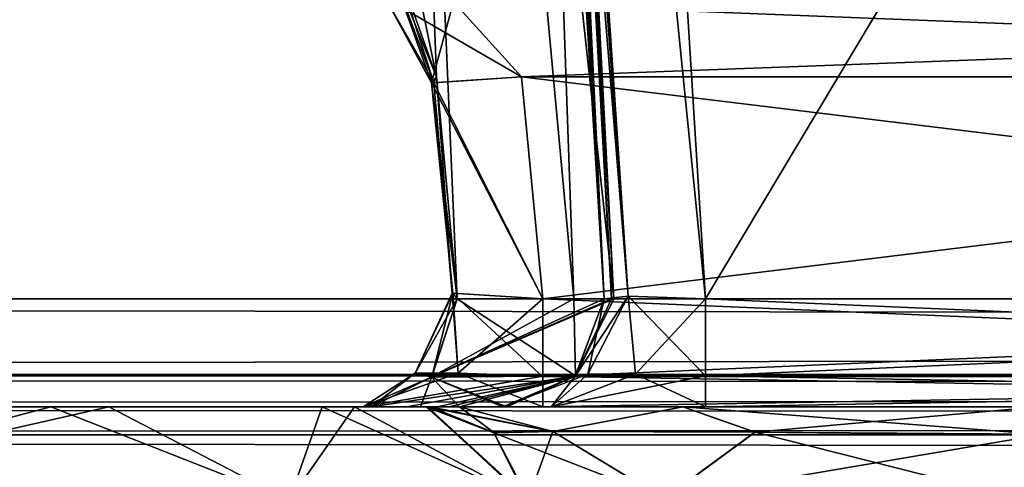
# Model space of a CAD drawing. Header units: inches. Extents: x -9.7 to 9.7, y -2.4 to 4.3.
# Tile 306 of 656: x -5.886 to -5.598, y -1.623 to -1.492. Entities that reach past the tile are written whole.
import ezdxf

# ---------------------------------------------------------------- set-up
doc = ezdxf.new("R2010")
doc.units = ezdxf.units.IN
doc.header["$LTSCALE"] = 101.851852
doc.header["$MEASUREMENT"] = 0
for name, color, linetype in [('1610', 7, 'CONTINUOUS'), ('1611', 7, 'CONTINUOUS'), ('1612', 7, 'CONTINUOUS'), ('1613', 7, 'CONTINUOUS'), ('1614', 7, 'CONTINUOUS'), ('1615', 7, 'CONTINUOUS'), ('1616', 7, 'CONTINUOUS'), ('166', 7, 'CONTINUOUS'), ('175', 7, 'CONTINUOUS'), ('1800', 7, 'CONTINUOUS'), ('1801', 7, 'CONTINUOUS'), ('200', 7, 'CONTINUOUS'), ('230', 7, 'CONTINUOUS'), ('231', 7, 'CONTINUOUS'), ('3858', 7, 'CONTINUOUS'), ('3863', 7, 'CONTINUOUS'), ('4326', 7, 'CONTINUOUS'), ('4327', 7, 'CONTINUOUS'), ('467', 7, 'CONTINUOUS'), ('5725', 7, 'CONTINUOUS'), ('5726', 7, 'CONTINUOUS'), ('6739', 7, 'CONTINUOUS'), ('6740', 7, 'CONTINUOUS'), ('7293', 7, 'CONTINUOUS'), ('7294', 7, 'CONTINUOUS'), ('7295', 7, 'CONTINUOUS'), ('7296', 7, 'CONTINUOUS'), ('7297', 7, 'CONTINUOUS'), ('7312', 7, 'CONTINUOUS'), ('7313', 7, 'CONTINUOUS'), ('7314', 7, 'CONTINUOUS'), ('7315', 7, 'CONTINUOUS'), ('8370', 7, 'CONTINUOUS'), ('8384', 7, 'CONTINUOUS'), ('9460', 7, 'CONTINUOUS'), ('9461', 7, 'CONTINUOUS'), ('9462', 7, 'CONTINUOUS'), ('9463', 7, 'CONTINUOUS'), ('9464', 7, 'CONTINUOUS'), ('9465', 7, 'CONTINUOUS')]:
    doc.layers.add(name, color=color, linetype=linetype)

msp = doc.modelspace()

# ---------------------------------------------------------------- linework, layer by layer
at = {"layer": '1610', "linetype": 'CONTINUOUS'}
for points in [[(-5.78784, -0.88343, 4.21696), (-5.74851, -0.88343, 4.352), (-5.72407, -1.57343, 4.27072), (-5.78784, -0.88343, 4.21696)], [(-5.77822, -1.46922, 4.17751), (-5.78784, -0.88343, 4.21696), (-5.76428, -1.50843, 4.19315), (-5.77822, -1.46922, 4.17751)], [(-5.76428, -1.50843, 4.19315), (-5.78784, -0.88343, 4.21696), (-5.75829, -1.57343, 4.19606), (-5.76428, -1.50843, 4.19315)], [(-5.75829, -1.57343, 4.19606), (-5.78784, -0.88343, 4.21696), (-5.72407, -1.57343, 4.27072), (-5.75829, -1.57343, 4.19606)], [(-5.71305, -1.57343, 4.3721), (-5.71235, -1.57343, 4.352), (-5.75115, -0.88343, 4.38832), (-5.71305, -1.57343, 4.3721)], [(-5.75115, -0.88343, 4.38832), (-5.71235, -1.57343, 4.352), (-5.74851, -0.88343, 4.352), (-5.75115, -0.88343, 4.38832)], [(-5.71516, -1.57343, 4.39211), (-5.71305, -1.57343, 4.3721), (-5.75115, -0.88343, 4.38832), (-5.71516, -1.57343, 4.39211)], [(-5.73652, -1.22557, 4.40826), (-5.71516, -1.57343, 4.39211), (-5.75115, -0.88343, 4.38832), (-5.73652, -1.22557, 4.40826)], [(-5.74851, -0.88343, 4.352), (-5.71235, -1.57343, 4.352), (-5.72407, -1.57343, 4.27072), (-5.74851, -0.88343, 4.352)]]:
    msp.add_3dface(points, dxfattribs=at)
at = {"layer": '1611', "linetype": 'CONTINUOUS'}
for points in [[(-5.75829, -1.57343, 4.19606), (-5.72355, -1.59594, 4.39093), (-5.76572, -1.59631, 4.20085), (-5.75829, -1.57343, 4.19606)], [(-5.75829, -1.57343, 4.19606), (-5.72407, -1.57343, 4.27072), (-5.72355, -1.59594, 4.39093), (-5.75829, -1.57343, 4.19606)], [(-5.72407, -1.57343, 4.27072), (-5.71235, -1.57343, 4.352), (-5.72355, -1.59594, 4.39093), (-5.72407, -1.57343, 4.27072)], [(-5.71235, -1.57343, 4.352), (-5.71305, -1.57343, 4.3721), (-5.72355, -1.59594, 4.39093), (-5.71235, -1.57343, 4.352)], [(-5.71305, -1.57343, 4.3721), (-5.71516, -1.57343, 4.39211), (-5.72355, -1.59594, 4.39093), (-5.71305, -1.57343, 4.3721)], [(-5.78346, -1.605, 4.2123), (-5.76572, -1.59631, 4.20085), (-5.76902, -1.605, 4.23775), (-5.78346, -1.605, 4.2123)], [(-5.76572, -1.59631, 4.20085), (-5.75756, -1.605, 4.26466), (-5.76902, -1.605, 4.23775), (-5.76572, -1.59631, 4.20085)], [(-5.72355, -1.59594, 4.39093), (-5.74482, -1.605, 4.38791), (-5.76572, -1.59631, 4.20085), (-5.72355, -1.59594, 4.39093)], [(-5.74482, -1.605, 4.38791), (-5.74368, -1.605, 4.32552), (-5.76572, -1.59631, 4.20085), (-5.74482, -1.605, 4.38791)], [(-5.74368, -1.605, 4.32552), (-5.75756, -1.605, 4.26466), (-5.76572, -1.59631, 4.20085), (-5.74368, -1.605, 4.32552)]]:
    msp.add_3dface(points, dxfattribs=at)
at = {"layer": '1612', "linetype": 'CONTINUOUS'}
for points in [[(-5.76902, -1.605, 4.23775), (-5.75756, -1.605, 4.26466), (-5.78578, -1.605, 4.15115), (-5.76902, -1.605, 4.23775)], [(-5.78578, -1.605, 4.15115), (-5.75756, -1.605, 4.26466), (-5.73311, -1.605, 4.1199), (-5.78578, -1.605, 4.15115)], [(-5.78346, -1.605, 4.2123), (-5.76902, -1.605, 4.23775), (-5.78578, -1.605, 4.15115), (-5.78346, -1.605, 4.2123)], [(-5.75756, -1.605, 4.26466), (-5.69199, -1.605, 4.17797), (-5.73311, -1.605, 4.1199), (-5.75756, -1.605, 4.26466)], [(-5.58789, -1.605, 4.14496), (-5.20481, -1.605, 4.1199), (-5.73311, -1.605, 4.1199), (-5.58789, -1.605, 4.14496)], [(-5.69199, -1.605, 4.17797), (-5.58789, -1.605, 4.14496), (-5.73311, -1.605, 4.1199), (-5.69199, -1.605, 4.17797)]]:
    msp.add_3dface(points, dxfattribs=at)
at = {"layer": '1613', "linetype": 'CONTINUOUS'}
for points in [[(-5.73311, -1.57343, 4.14986), (-5.73311, -1.5962, 4.14112), (-5.20477, -1.57343, 4.14986), (-5.73311, -1.57343, 4.14986)], [(-5.20477, -1.57343, 4.14986), (-5.73311, -1.5962, 4.14112), (-5.20477, -1.59589, 4.14143), (-5.20477, -1.57343, 4.14986)], [(-5.73311, -1.605, 4.1199), (-5.20481, -1.605, 4.1199), (-5.20477, -1.59589, 4.14143), (-5.73311, -1.605, 4.1199)], [(-5.73311, -1.5962, 4.14112), (-5.73311, -1.605, 4.1199), (-5.20477, -1.59589, 4.14143), (-5.73311, -1.5962, 4.14112)]]:
    msp.add_3dface(points, dxfattribs=at)
at = {"layer": '1614', "linetype": 'CONTINUOUS'}
for points in [[(-5.75829, -1.57343, 4.19606), (-5.77053, -1.59519, 4.17445), (-5.7597, -1.57173, 4.16549), (-5.75829, -1.57343, 4.19606)], [(-5.77053, -1.59519, 4.17445), (-5.75793, -1.59519, 4.1513), (-5.7597, -1.57173, 4.16549), (-5.77053, -1.59519, 4.17445)], [(-5.75793, -1.59519, 4.1513), (-5.73311, -1.5962, 4.14112), (-5.7597, -1.57173, 4.16549), (-5.75793, -1.59519, 4.1513)], [(-5.73311, -1.5962, 4.14112), (-5.73311, -1.57343, 4.14986), (-5.7597, -1.57173, 4.16549), (-5.73311, -1.5962, 4.14112)], [(-5.75829, -1.57343, 4.19606), (-5.76572, -1.59631, 4.20085), (-5.77053, -1.59519, 4.17445), (-5.75829, -1.57343, 4.19606)], [(-5.76572, -1.59631, 4.20085), (-5.78578, -1.605, 4.15115), (-5.77053, -1.59519, 4.17445), (-5.76572, -1.59631, 4.20085)], [(-5.78578, -1.605, 4.15115), (-5.73311, -1.605, 4.1199), (-5.75793, -1.59519, 4.1513), (-5.78578, -1.605, 4.15115)], [(-5.77053, -1.59519, 4.17445), (-5.78578, -1.605, 4.15115), (-5.75793, -1.59519, 4.1513), (-5.77053, -1.59519, 4.17445)], [(-5.73311, -1.605, 4.1199), (-5.73311, -1.5962, 4.14112), (-5.75793, -1.59519, 4.1513), (-5.73311, -1.605, 4.1199)], [(-5.76572, -1.59631, 4.20085), (-5.78346, -1.605, 4.2123), (-5.78578, -1.605, 4.15115), (-5.76572, -1.59631, 4.20085)]]:
    msp.add_3dface(points, dxfattribs=at)
at = {"layer": '1615', "linetype": 'CONTINUOUS'}
for points in [[(-5.76428, -1.50843, 4.19315), (-5.7597, -1.57173, 4.16549), (-5.76505, -1.51018, 4.16114), (-5.76428, -1.50843, 4.19315)], [(-5.76505, -1.51018, 4.16114), (-5.73311, -1.57343, 4.14986), (-5.73944, -1.50843, 4.14645), (-5.76505, -1.51018, 4.16114)], [(-5.76428, -1.50843, 4.19315), (-5.75829, -1.57343, 4.19606), (-5.7597, -1.57173, 4.16549), (-5.76428, -1.50843, 4.19315)], [(-5.7597, -1.57173, 4.16549), (-5.73311, -1.57343, 4.14986), (-5.76505, -1.51018, 4.16114), (-5.7597, -1.57173, 4.16549)]]:
    msp.add_3dface(points, dxfattribs=at)
at = {"layer": '1616', "linetype": 'CONTINUOUS'}
for points in [[(-5.78196, -1.46492, 4.17322), (-5.77822, -1.46922, 4.17751), (-5.76505, -1.51018, 4.16114), (-5.78196, -1.46492, 4.17322)], [(-5.78196, -1.46492, 4.17322), (-5.76505, -1.51018, 4.16114), (-5.77934, -1.48521, 4.15311), (-5.78196, -1.46492, 4.17322)], [(-5.77822, -1.46922, 4.17751), (-5.76428, -1.50843, 4.19315), (-5.76505, -1.51018, 4.16114), (-5.77822, -1.46922, 4.17751)], [(-5.76505, -1.51018, 4.16114), (-5.73944, -1.50843, 4.14645), (-5.77934, -1.48521, 4.15311), (-5.76505, -1.51018, 4.16114)], [(-5.77934, -1.48521, 4.15311), (-5.73944, -1.50843, 4.14645), (-5.75929, -1.48645, 4.13507), (-5.77934, -1.48521, 4.15311)]]:
    msp.add_3dface(points, dxfattribs=at)
at = {"layer": '166', "linetype": 'CONTINUOUS'}
for points in [[(8.075, -1.605, 4.09849), (-8.075, -1.605, 4.09849), (8.075, -1.605, -4.09849), (8.075, -1.605, 4.09849)], [(8.075, -1.605, -4.09849), (-8.075, -1.605, 4.09849), (-8.075, -1.605, -4.09849), (8.075, -1.605, -4.09849)]]:
    msp.add_3dface(points, dxfattribs=at)
at = {"layer": '175', "linetype": 'CONTINUOUS'}
for points in [[(8.57824, -1.605, 4.59779), (-8.57822, -1.605, 4.59779), (5.96565, -1.605, 4.58254), (8.57824, -1.605, 4.59779)], [(5.96565, -1.605, 4.58254), (-8.57822, -1.605, 4.59779), (1.96565, -1.605, 4.58254), (5.96565, -1.605, 4.58254)], [(1.96565, -1.605, 4.58254), (-8.57822, -1.605, 4.59779), (-1.98604, -1.605, 4.58467), (1.96565, -1.605, 4.58254)], [(-1.98604, -1.605, 4.58467), (-8.57822, -1.605, 4.59779), (-5.98604, -1.605, 4.58467), (-1.98604, -1.605, 4.58467)], [(-8.57821, -1.605, -4.59779), (8.57824, -1.605, -4.59779), (-5.96565, -1.605, -4.58254), (-8.57821, -1.605, -4.59779)], [(-2.09812, -1.605, 4.5635), (-1.98604, -1.605, 4.58467), (-5.98604, -1.605, 4.58467), (-2.09812, -1.605, 4.5635)], [(-2.18687, -1.605, 4.49132), (-2.09812, -1.605, 4.5635), (-5.98604, -1.605, 4.58467), (-2.18687, -1.605, 4.49132)], [(-2.31452, -1.605, 4.45621), (-2.18687, -1.605, 4.49132), (-5.98604, -1.605, 4.58467), (-2.31452, -1.605, 4.45621)], [(-2.82517, -1.605, 4.45621), (-2.31452, -1.605, 4.45621), (-5.98604, -1.605, 4.58467), (-2.82517, -1.605, 4.45621)], [(-3.17483, -1.605, 4.45621), (-2.82517, -1.605, 4.45621), (-5.98604, -1.605, 4.58467), (-3.17483, -1.605, 4.45621)], [(-3.84467, -1.605, 4.45621), (-3.17483, -1.605, 4.45621), (-5.98604, -1.605, 4.58467), (-3.84467, -1.605, 4.45621)], [(-3.88708, -1.605, 4.43865), (-3.84467, -1.605, 4.45621), (-5.98604, -1.605, 4.58467), (-3.88708, -1.605, 4.43865)], [(-4.15533, -1.605, 4.45621), (-3.88708, -1.605, 4.43865), (-5.98604, -1.605, 4.58467), (-4.15533, -1.605, 4.45621)], [(-4.82517, -1.605, 4.45621), (-4.15533, -1.605, 4.45621), (-5.98604, -1.605, 4.58467), (-4.82517, -1.605, 4.45621)], [(-4.86758, -1.605, 4.43865), (-4.82517, -1.605, 4.45621), (-5.98604, -1.605, 4.58467), (-4.86758, -1.605, 4.43865)], [(-5.17483, -1.605, 4.45621), (-4.86758, -1.605, 4.43865), (-5.98604, -1.605, 4.58467), (-5.17483, -1.605, 4.45621)], [(-5.8773, -1.605, 4.55025), (-5.17483, -1.605, 4.45621), (-5.98604, -1.605, 4.58467), (-5.8773, -1.605, 4.55025)], [(-5.96565, -1.605, -4.58254), (8.57824, -1.605, -4.59779), (-1.96565, -1.605, -4.58254), (-5.96565, -1.605, -4.58254)], [(-5.86027, -1.605, -4.53864), (-5.96565, -1.605, -4.58254), (-1.96565, -1.605, -4.58254), (-5.86027, -1.605, -4.53864)], [(-5.68548, -1.605, 4.45621), (-5.17483, -1.605, 4.45621), (-5.8773, -1.605, 4.55025), (-5.68548, -1.605, 4.45621)], [(-5.73073, -1.605, 4.4356), (-5.68548, -1.605, 4.45621), (-5.8773, -1.605, 4.55025), (-5.73073, -1.605, 4.4356)], [(-5.79782, -1.605, 4.46799), (-5.73073, -1.605, 4.4356), (-5.8773, -1.605, 4.55025), (-5.79782, -1.605, 4.46799)], [(-5.78832, -1.605, -4.44958), (-5.86027, -1.605, -4.53864), (-5.68548, -1.605, -4.45621), (-5.78832, -1.605, -4.44958)], [(-5.68548, -1.605, -4.45621), (-5.86027, -1.605, -4.53864), (-1.96565, -1.605, -4.58254), (-5.68548, -1.605, -4.45621)], [(-5.74482, -1.605, 4.38791), (-5.73073, -1.605, 4.4356), (-5.79782, -1.605, 4.46799), (-5.74482, -1.605, 4.38791)], [(-5.76691, -1.605, 4.35723), (-5.74482, -1.605, 4.38791), (-5.79782, -1.605, 4.46799), (-5.76691, -1.605, 4.35723)], [(-5.76737, -1.605, -4.33639), (-5.78832, -1.605, -4.44958), (-5.73074, -1.605, -4.4356), (-5.76737, -1.605, -4.33639)], [(-5.73074, -1.605, -4.4356), (-5.78832, -1.605, -4.44958), (-5.68548, -1.605, -4.45621), (-5.73074, -1.605, -4.4356)], [(-5.76611, -1.605, -4.30003), (-5.76737, -1.605, -4.33639), (-5.74482, -1.605, -4.38791), (-5.76611, -1.605, -4.30003)], [(-5.74482, -1.605, -4.38791), (-5.76737, -1.605, -4.33639), (-5.73074, -1.605, -4.4356), (-5.74482, -1.605, -4.38791)], [(-5.76737, -1.605, 4.33639), (-5.76611, -1.605, 4.30003), (-5.7669, -1.605, 4.3468), (-5.76737, -1.605, 4.33639)], [(-5.75756, -1.605, 4.26466), (-5.74482, -1.605, 4.38791), (-5.76691, -1.605, 4.35723), (-5.75756, -1.605, 4.26466)], [(-5.76611, -1.605, 4.30003), (-5.75756, -1.605, 4.26466), (-5.76691, -1.605, 4.35723), (-5.76611, -1.605, 4.30003)], [(-5.7669, -1.605, 4.3468), (-5.76611, -1.605, 4.30003), (-5.76691, -1.605, 4.35723), (-5.7669, -1.605, 4.3468)], [(-5.75756, -1.605, -4.26466), (-5.76611, -1.605, -4.30003), (-5.74482, -1.605, -4.38791), (-5.75756, -1.605, -4.26466)], [(-5.74368, -1.605, -4.32553), (-5.75756, -1.605, -4.26466), (-5.74482, -1.605, -4.38791), (-5.74368, -1.605, -4.32553)], [(-5.74368, -1.605, 4.32552), (-5.74482, -1.605, 4.38791), (-5.75756, -1.605, 4.26466), (-5.74368, -1.605, 4.32552)], [(-5.17483, -1.605, -4.45621), (-5.68548, -1.605, -4.45621), (-1.96565, -1.605, -4.58254), (-5.17483, -1.605, -4.45621)]]:
    msp.add_3dface(points, dxfattribs=at)
at = {"layer": '1800', "linetype": 'CONTINUOUS'}
for points in [[(-5.70702, -1.22838, -4.44433), (-5.68551, -1.57343, -4.42625), (-5.1258, -0.63817, -4.47526), (-5.70702, -1.22838, -4.44433)], [(-5.68551, -1.57343, -4.42625), (-5.17481, -1.57343, -4.42625), (-5.1258, -0.63817, -4.47526), (-5.68551, -1.57343, -4.42625)]]:
    msp.add_3dface(points, dxfattribs=at)
at = {"layer": '1801', "linetype": 'CONTINUOUS'}
for points in [[(-5.17481, -1.57343, -4.42625), (-5.68551, -1.57343, -4.42625), (-5.68549, -1.5959, -4.43468), (-5.17481, -1.57343, -4.42625)], [(-5.17481, -1.59589, -4.43467), (-5.17481, -1.57343, -4.42625), (-5.68549, -1.5959, -4.43468), (-5.17481, -1.59589, -4.43467)], [(-5.68548, -1.605, -4.45621), (-5.17481, -1.59589, -4.43467), (-5.68549, -1.5959, -4.43468), (-5.68548, -1.605, -4.45621)], [(-5.68548, -1.605, -4.45621), (-5.17483, -1.605, -4.45621), (-5.17481, -1.59589, -4.43467), (-5.68548, -1.605, -4.45621)]]:
    msp.add_3dface(points, dxfattribs=at)
at = {"layer": '200', "linetype": 'CONTINUOUS'}
for points in [[(8.57837, -1.59603, 4.61919), (8.57837, -1.57343, 4.62775), (-8.57837, -1.59542, 4.61977), (8.57837, -1.59603, 4.61919)], [(-8.57837, -1.59542, 4.61977), (8.57837, -1.57343, 4.62775), (-8.57837, -1.57343, 4.62775), (-8.57837, -1.59542, 4.61977)], [(-8.57822, -1.605, 4.59779), (8.57837, -1.59603, 4.61919), (-8.57837, -1.59542, 4.61977), (-8.57822, -1.605, 4.59779)], [(-8.57822, -1.605, 4.59779), (8.57824, -1.605, 4.59779), (8.57837, -1.59603, 4.61919), (-8.57822, -1.605, 4.59779)]]:
    msp.add_3dface(points, dxfattribs=at)
at = {"layer": '230', "linetype": 'CONTINUOUS'}
for points in [[(-8.57837, -1.59603, -4.61919), (-8.57837, -1.57343, -4.62775), (8.57837, -1.59542, -4.61977), (-8.57837, -1.59603, -4.61919)], [(8.57837, -1.59542, -4.61977), (-8.57837, -1.57343, -4.62775), (8.57837, -1.57343, -4.62775), (8.57837, -1.59542, -4.61977)], [(8.57824, -1.605, -4.59779), (-8.57837, -1.59603, -4.61919), (8.57837, -1.59542, -4.61977), (8.57824, -1.605, -4.59779)], [(8.57824, -1.605, -4.59779), (-8.57821, -1.605, -4.59779), (-8.57837, -1.59603, -4.61919), (8.57824, -1.605, -4.59779)]]:
    msp.add_3dface(points, dxfattribs=at)
at = {"layer": '231', "linetype": 'CONTINUOUS'}
for points in [[(-1.89693, -0.63817, -4.57874), (-8.57837, -1.57343, -4.62775), (-1.93722, -0.62134, -4.57786), (-1.89693, -0.63817, -4.57874)], [(-1.93722, -0.62134, -4.57786), (-8.57837, -1.57343, -4.62775), (-2.10307, -0.63817, -4.57874), (-1.93722, -0.62134, -4.57786)], [(-2.87743, -0.63817, -4.57874), (-8.57837, -1.57343, -4.62775), (-2.91772, -0.62134, -4.57786), (-2.87743, -0.63817, -4.57874)], [(-2.91772, -0.62134, -4.57786), (-8.57837, -1.57343, -4.62775), (-3.12257, -0.63817, -4.57874), (-2.91772, -0.62134, -4.57786)], [(-4.87743, -0.63817, -4.57874), (-8.57837, -1.57343, -4.62775), (-4.91772, -0.62134, -4.57786), (-4.87743, -0.63817, -4.57874)], [(-4.91772, -0.62134, -4.57786), (-8.57837, -1.57343, -4.62775), (-5.12257, -0.63817, -4.57874), (-4.91772, -0.62134, -4.57786)], [(-3.89693, -0.63817, -4.57874), (-8.57837, -1.57343, -4.62775), (-3.93717, -0.62139, -4.57786), (-3.89693, -0.63817, -4.57874)], [(-3.93717, -0.62139, -4.57786), (-8.57837, -1.57343, -4.62775), (-4.10307, -0.63817, -4.57874), (-3.93717, -0.62139, -4.57786)], [(8.57837, -1.57343, -4.62775), (-8.57837, -1.57343, -4.62775), (8.52935, -0.63817, -4.57874), (8.57837, -1.57343, -4.62775)], [(5.89693, -0.63817, -4.57874), (-8.57837, -1.57343, -4.62775), (5.12257, -0.63817, -4.57874), (5.89693, -0.63817, -4.57874)], [(-8.57837, -1.57343, -4.62775), (5.89693, -0.63817, -4.57874), (6.10307, -0.63817, -4.57874), (-8.57837, -1.57343, -4.62775)], [(5.12257, -0.63817, -4.57874), (-8.57837, -1.57343, -4.62775), (4.87743, -0.63817, -4.57874), (5.12257, -0.63817, -4.57874)], [(4.87743, -0.63817, -4.57874), (-8.57837, -1.57343, -4.62775), (4.10307, -0.63817, -4.57874), (4.87743, -0.63817, -4.57874)], [(4.10307, -0.63817, -4.57874), (-8.57837, -1.57343, -4.62775), (3.89693, -0.63817, -4.57874), (4.10307, -0.63817, -4.57874)], [(3.89693, -0.63817, -4.57874), (-8.57837, -1.57343, -4.62775), (3.12257, -0.63817, -4.57874), (3.89693, -0.63817, -4.57874)], [(3.12257, -0.63817, -4.57874), (-8.57837, -1.57343, -4.62775), (2.87743, -0.63817, -4.57874), (3.12257, -0.63817, -4.57874)], [(2.87743, -0.63817, -4.57874), (-8.57837, -1.57343, -4.62775), (2.10307, -0.63817, -4.57874), (2.87743, -0.63817, -4.57874)], [(2.10307, -0.63817, -4.57874), (-8.57837, -1.57343, -4.62775), (1.89693, -0.63817, -4.57874), (2.10307, -0.63817, -4.57874)], [(1.89693, -0.63817, -4.57874), (-8.57837, -1.57343, -4.62775), (-1.89693, -0.63817, -4.57874), (1.89693, -0.63817, -4.57874)], [(-2.10307, -0.63817, -4.57874), (-8.57837, -1.57343, -4.62775), (-2.87743, -0.63817, -4.57874), (-2.10307, -0.63817, -4.57874)], [(-3.12257, -0.63817, -4.57874), (-8.57837, -1.57343, -4.62775), (-3.89693, -0.63817, -4.57874), (-3.12257, -0.63817, -4.57874)], [(-4.10307, -0.63817, -4.57874), (-8.57837, -1.57343, -4.62775), (-4.87743, -0.63817, -4.57874), (-4.10307, -0.63817, -4.57874)], [(-5.12257, -0.63817, -4.57874), (-8.57837, -1.57343, -4.62775), (-5.89693, -0.63817, -4.57874), (-5.12257, -0.63817, -4.57874)], [(8.52935, -0.63817, -4.57874), (-8.57837, -1.57343, -4.62775), (7.12257, -0.63817, -4.57874), (8.52935, -0.63817, -4.57874)], [(7.12257, -0.63817, -4.57874), (-8.57837, -1.57343, -4.62775), (6.87743, -0.63817, -4.57874), (7.12257, -0.63817, -4.57874)], [(6.87743, -0.63817, -4.57874), (-8.57837, -1.57343, -4.62775), (6.10307, -0.63817, -4.57874), (6.87743, -0.63817, -4.57874)]]:
    msp.add_3dface(points, dxfattribs=at)
at = {"layer": '3858', "linetype": 'CONTINUOUS'}
for points in [[(-8.075, -1.605, 4.09849), (8.075, -1.605, 4.09849), (8.075, -1.61324, 4.07784), (-8.075, -1.605, 4.09849)], [(-8.075, -1.605, 4.09849), (8.075, -1.61324, 4.07784), (-8.075, -1.61324, 4.07784), (-8.075, -1.605, 4.09849)], [(8.075, -1.63343, 4.06853), (-8.075, -1.63343, 4.06853), (-8.075, -1.61324, 4.07784), (8.075, -1.63343, 4.06853)], [(8.075, -1.61324, 4.07784), (8.075, -1.63343, 4.06853), (-8.075, -1.61324, 4.07784), (8.075, -1.61324, 4.07784)]]:
    msp.add_3dface(points, dxfattribs=at)
at = {"layer": '3863', "linetype": 'CONTINUOUS'}
for points in [[(8.075, -1.605, -4.09849), (-8.075, -1.605, -4.09849), (-8.075, -1.61324, -4.07784), (8.075, -1.605, -4.09849)], [(8.075, -1.61324, -4.07784), (8.075, -1.605, -4.09849), (-8.075, -1.61324, -4.07784), (8.075, -1.61324, -4.07784)], [(-8.075, -1.63343, -4.06853), (8.075, -1.63343, -4.06853), (8.075, -1.61324, -4.07784), (-8.075, -1.63343, -4.06853)], [(-8.075, -1.63343, -4.06853), (8.075, -1.61324, -4.07784), (-8.075, -1.61324, -4.07784), (-8.075, -1.63343, -4.06853)]]:
    msp.add_3dface(points, dxfattribs=at)
at = {"layer": '4326', "linetype": 'CONTINUOUS'}
for points in [[(-5.76737, -1.605, -4.33639), (-5.76611, -1.605, -4.30003), (-5.74753, -1.61254, -4.33506), (-5.76737, -1.605, -4.33639)], [(-5.76611, -1.605, -4.30003), (-5.75756, -1.605, -4.26466), (-5.74753, -1.61254, -4.33506), (-5.76611, -1.605, -4.30003)], [(-5.74753, -1.61254, -4.33506), (-5.75756, -1.605, -4.26466), (-5.73024, -1.61219, -4.25054), (-5.74753, -1.61254, -4.33506)], [(-5.73024, -1.61219, -4.25054), (-5.75756, -1.605, -4.26466), (-5.69213, -1.605, -4.17807), (-5.73024, -1.61219, -4.25054)], [(-5.67098, -1.61244, -4.18785), (-5.73024, -1.61219, -4.25054), (-5.69213, -1.605, -4.17807), (-5.67098, -1.61244, -4.18785)], [(-5.58789, -1.605, -4.14496), (-5.67098, -1.61244, -4.18785), (-5.69213, -1.605, -4.17807), (-5.58789, -1.605, -4.14496)], [(-5.58789, -1.605, -4.14496), (-5.58789, -1.61326, -4.16563), (-5.67098, -1.61244, -4.18785), (-5.58789, -1.605, -4.14496)], [(-5.73755, -1.63239, -4.33439), (-5.74753, -1.61254, -4.33506), (-5.73024, -1.61219, -4.25054), (-5.73755, -1.63239, -4.33439)], [(-5.69768, -1.63195, -4.22232), (-5.73755, -1.63239, -4.33439), (-5.73024, -1.61219, -4.25054), (-5.69768, -1.63195, -4.22232)], [(-5.69768, -1.63195, -4.22232), (-5.73024, -1.61219, -4.25054), (-5.67098, -1.61244, -4.18785), (-5.69768, -1.63195, -4.22232)], [(-5.58789, -1.61326, -4.16563), (-5.69768, -1.63195, -4.22232), (-5.67098, -1.61244, -4.18785), (-5.58789, -1.61326, -4.16563)], [(-5.58789, -1.61326, -4.16563), (-5.58789, -1.63343, -4.17492), (-5.69768, -1.63195, -4.22232), (-5.58789, -1.61326, -4.16563)]]:
    msp.add_3dface(points, dxfattribs=at)
at = {"layer": '4327', "linetype": 'CONTINUOUS'}
for points in [[(-5.96565, -1.605, -4.58254), (-5.86027, -1.605, -4.53864), (-5.98132, -1.63239, -4.61437), (-5.96565, -1.605, -4.58254)], [(-5.98132, -1.63239, -4.61437), (-5.86027, -1.605, -4.53864), (-5.80751, -1.63239, -4.53127), (-5.98132, -1.63239, -4.61437)], [(-5.86027, -1.605, -4.53864), (-5.78832, -1.605, -4.44958), (-5.80751, -1.63239, -4.53127), (-5.86027, -1.605, -4.53864)], [(-5.80751, -1.63239, -4.53127), (-5.78832, -1.605, -4.44958), (-5.73696, -1.63239, -4.352), (-5.80751, -1.63239, -4.53127)], [(-5.78832, -1.605, -4.44958), (-5.76737, -1.605, -4.33639), (-5.73696, -1.63239, -4.352), (-5.78832, -1.605, -4.44958)], [(-5.76737, -1.605, -4.33639), (-5.74753, -1.61254, -4.33506), (-5.73711, -1.63239, -4.34319), (-5.76737, -1.605, -4.33639)], [(-5.73696, -1.63239, -4.352), (-5.76737, -1.605, -4.33639), (-5.73711, -1.63239, -4.34319), (-5.73696, -1.63239, -4.352)], [(-5.74753, -1.61254, -4.33506), (-5.73755, -1.63239, -4.33439), (-5.73711, -1.63239, -4.34319), (-5.74753, -1.61254, -4.33506)]]:
    msp.add_3dface(points, dxfattribs=at)
at = {"layer": '467', "linetype": 'CONTINUOUS'}
for points in [[(-8.57837, -1.57343, 4.62775), (8.57837, -1.57343, 4.62775), (-8.52935, -0.63817, 4.57874), (-8.57837, -1.57343, 4.62775)], [(-8.52935, -0.63817, 4.57874), (8.57837, -1.57343, 4.62775), (-7.12257, -0.63817, 4.57874), (-8.52935, -0.63817, 4.57874)], [(-7.12257, -0.63817, 4.57874), (8.57837, -1.57343, 4.62775), (-6.87743, -0.63817, 4.57874), (-7.12257, -0.63817, 4.57874)], [(-6.87743, -0.63817, 4.57874), (8.57837, -1.57343, 4.62775), (-6.10307, -0.63817, 4.57874), (-6.87743, -0.63817, 4.57874)], [(-6.10307, -0.63817, 4.57874), (8.57837, -1.57343, 4.62775), (-5.89693, -0.63817, 4.57874), (-6.10307, -0.63817, 4.57874)], [(-5.89693, -0.63817, 4.57874), (8.57837, -1.57343, 4.62775), (-5.12257, -0.63817, 4.57874), (-5.89693, -0.63817, 4.57874)]]:
    msp.add_3dface(points, dxfattribs=at)
at = {"layer": '5725', "linetype": 'CONTINUOUS'}
for points in [[(-5.8773, -1.605, 4.55025), (-5.98604, -1.605, 4.58467), (-5.98132, -1.63239, 4.61437), (-5.8773, -1.605, 4.55025)], [(-5.80751, -1.63239, 4.53127), (-5.8773, -1.605, 4.55025), (-5.98132, -1.63239, 4.61437), (-5.80751, -1.63239, 4.53127)], [(-5.79782, -1.605, 4.46799), (-5.8773, -1.605, 4.55025), (-5.80751, -1.63239, 4.53127), (-5.79782, -1.605, 4.46799)], [(-5.73696, -1.63239, 4.352), (-5.79782, -1.605, 4.46799), (-5.80751, -1.63239, 4.53127), (-5.73696, -1.63239, 4.352)], [(-5.76691, -1.605, 4.35723), (-5.79782, -1.605, 4.46799), (-5.73696, -1.63239, 4.352), (-5.76691, -1.605, 4.35723)], [(-5.76737, -1.605, 4.33639), (-5.7669, -1.605, 4.3468), (-5.7475, -1.61257, 4.33506), (-5.76737, -1.605, 4.33639)], [(-5.7669, -1.605, 4.3468), (-5.76691, -1.605, 4.35723), (-5.73696, -1.63239, 4.352), (-5.7669, -1.605, 4.3468)], [(-5.7475, -1.61257, 4.33506), (-5.7669, -1.605, 4.3468), (-5.73755, -1.63239, 4.33439), (-5.7475, -1.61257, 4.33506)], [(-5.73755, -1.63239, 4.33439), (-5.7669, -1.605, 4.3468), (-5.73711, -1.63239, 4.34319), (-5.73755, -1.63239, 4.33439)], [(-5.73711, -1.63239, 4.34319), (-5.7669, -1.605, 4.3468), (-5.73696, -1.63239, 4.352), (-5.73711, -1.63239, 4.34319)]]:
    msp.add_3dface(points, dxfattribs=at)
at = {"layer": '5726', "linetype": 'CONTINUOUS'}
for points in [[(-5.76611, -1.605, 4.30003), (-5.76737, -1.605, 4.33639), (-5.73021, -1.61219, 4.25049), (-5.76611, -1.605, 4.30003)], [(-5.76737, -1.605, 4.33639), (-5.7475, -1.61257, 4.33506), (-5.73021, -1.61219, 4.25049), (-5.76737, -1.605, 4.33639)], [(-5.75756, -1.605, 4.26466), (-5.76611, -1.605, 4.30003), (-5.73021, -1.61219, 4.25049), (-5.75756, -1.605, 4.26466)], [(-5.69199, -1.605, 4.17797), (-5.75756, -1.605, 4.26466), (-5.73021, -1.61219, 4.25049), (-5.69199, -1.605, 4.17797)], [(-5.67094, -1.61244, 4.18782), (-5.69199, -1.605, 4.17797), (-5.73021, -1.61219, 4.25049), (-5.67094, -1.61244, 4.18782)], [(-5.58789, -1.605, 4.14496), (-5.69199, -1.605, 4.17797), (-5.58789, -1.61295, 4.1653), (-5.58789, -1.605, 4.14496)], [(-5.58789, -1.61295, 4.1653), (-5.69199, -1.605, 4.17797), (-5.67094, -1.61244, 4.18782), (-5.58789, -1.61295, 4.1653)], [(-5.73021, -1.61219, 4.25049), (-5.7475, -1.61257, 4.33506), (-5.69758, -1.63195, 4.22221), (-5.73021, -1.61219, 4.25049)], [(-5.7475, -1.61257, 4.33506), (-5.73755, -1.63239, 4.33439), (-5.69758, -1.63195, 4.22221), (-5.7475, -1.61257, 4.33506)], [(-5.67094, -1.61244, 4.18782), (-5.73021, -1.61219, 4.25049), (-5.69758, -1.63195, 4.22221), (-5.67094, -1.61244, 4.18782)], [(-5.58789, -1.63343, 4.17492), (-5.67094, -1.61244, 4.18782), (-5.69758, -1.63195, 4.22221), (-5.58789, -1.63343, 4.17492)], [(-5.58789, -1.61295, 4.1653), (-5.67094, -1.61244, 4.18782), (-5.58789, -1.63343, 4.17492), (-5.58789, -1.61295, 4.1653)]]:
    msp.add_3dface(points, dxfattribs=at)
at = {"layer": '6739', "linetype": 'CONTINUOUS'}
for points in [[(-5.78576, -1.605, -4.15111), (-5.73311, -1.605, -4.1199), (-5.78346, -1.605, -4.2123), (-5.78576, -1.605, -4.15111)], [(-5.78346, -1.605, -4.2123), (-5.73311, -1.605, -4.1199), (-5.77307, -1.605, -4.2299), (-5.78346, -1.605, -4.2123)], [(-5.77307, -1.605, -4.2299), (-5.73311, -1.605, -4.1199), (-5.76411, -1.605, -4.24827), (-5.77307, -1.605, -4.2299)], [(-5.76411, -1.605, -4.24827), (-5.73311, -1.605, -4.1199), (-5.76069, -1.605, -4.25641), (-5.76411, -1.605, -4.24827)], [(-5.73311, -1.605, -4.1199), (-5.75756, -1.605, -4.26466), (-5.76069, -1.605, -4.25641), (-5.73311, -1.605, -4.1199)], [(-5.69213, -1.605, -4.17807), (-5.75756, -1.605, -4.26466), (-5.73311, -1.605, -4.1199), (-5.69213, -1.605, -4.17807)], [(-5.58789, -1.605, -4.14496), (-5.69213, -1.605, -4.17807), (-5.73311, -1.605, -4.1199), (-5.58789, -1.605, -4.14496)], [(-5.58789, -1.605, -4.14496), (-5.73311, -1.605, -4.1199), (-5.2048, -1.605, -4.1199), (-5.58789, -1.605, -4.14496)]]:
    msp.add_3dface(points, dxfattribs=at)
at = {"layer": '6740', "linetype": 'CONTINUOUS'}
for points in [[(-5.73311, -1.57343, -4.14986), (-5.20477, -1.59584, -4.14147), (-5.73311, -1.59603, -4.14129), (-5.73311, -1.57343, -4.14986)], [(-5.20477, -1.57343, -4.14986), (-5.20477, -1.59584, -4.14147), (-5.73311, -1.57343, -4.14986), (-5.20477, -1.57343, -4.14986)], [(-5.20477, -1.59584, -4.14147), (-5.2048, -1.605, -4.1199), (-5.73311, -1.59603, -4.14129), (-5.20477, -1.59584, -4.14147)], [(-5.2048, -1.605, -4.1199), (-5.73311, -1.605, -4.1199), (-5.73311, -1.59603, -4.14129), (-5.2048, -1.605, -4.1199)]]:
    msp.add_3dface(points, dxfattribs=at)
at = {"layer": '7293', "linetype": 'CONTINUOUS'}
for points in [[(-5.77825, -1.46919, -4.17748), (-5.76428, -1.50843, -4.19315), (-5.89353, -0.88343, -4.12416), (-5.77825, -1.46919, -4.17748)], [(-5.89353, -0.88343, -4.12416), (-5.76428, -1.50843, -4.19315), (-5.78784, -0.88343, -4.21696), (-5.89353, -0.88343, -4.12416)], [(-5.72407, -1.57343, -4.27071), (-5.71235, -1.57343, -4.352), (-5.78784, -0.88343, -4.21696), (-5.72407, -1.57343, -4.27071)], [(-5.78784, -0.88343, -4.21696), (-5.71235, -1.57343, -4.352), (-5.74851, -0.88343, -4.352), (-5.78784, -0.88343, -4.21696)], [(-5.75829, -1.57343, -4.19606), (-5.72407, -1.57343, -4.27071), (-5.78784, -0.88343, -4.21696), (-5.75829, -1.57343, -4.19606)], [(-5.76428, -1.50843, -4.19315), (-5.75829, -1.57343, -4.19606), (-5.78784, -0.88343, -4.21696), (-5.76428, -1.50843, -4.19315)], [(-5.75115, -0.88343, -4.38832), (-5.74851, -0.88343, -4.352), (-5.71516, -1.57343, -4.39211), (-5.75115, -0.88343, -4.38832)], [(-5.73652, -1.22557, -4.40826), (-5.75115, -0.88343, -4.38832), (-5.71516, -1.57343, -4.39211), (-5.73652, -1.22557, -4.40826)], [(-5.74851, -0.88343, -4.352), (-5.71235, -1.57343, -4.352), (-5.71305, -1.57343, -4.3721), (-5.74851, -0.88343, -4.352)], [(-5.71516, -1.57343, -4.39211), (-5.74851, -0.88343, -4.352), (-5.71305, -1.57343, -4.3721), (-5.71516, -1.57343, -4.39211)]]:
    msp.add_3dface(points, dxfattribs=at)
at = {"layer": '7294', "linetype": 'CONTINUOUS'}
for points in [[(-5.71235, -1.57343, -4.352), (-5.72407, -1.57343, -4.27071), (-5.76566, -1.59623, -4.20081), (-5.71235, -1.57343, -4.352)], [(-5.71305, -1.57343, -4.3721), (-5.71235, -1.57343, -4.352), (-5.76566, -1.59623, -4.20081), (-5.71305, -1.57343, -4.3721)], [(-5.72407, -1.57343, -4.27071), (-5.75829, -1.57343, -4.19606), (-5.76566, -1.59623, -4.20081), (-5.72407, -1.57343, -4.27071)], [(-5.71516, -1.57343, -4.39211), (-5.71305, -1.57343, -4.3721), (-5.76566, -1.59623, -4.20081), (-5.71516, -1.57343, -4.39211)], [(-5.71516, -1.57343, -4.39211), (-5.76566, -1.59623, -4.20081), (-5.72364, -1.59603, -4.39092), (-5.71516, -1.57343, -4.39211)], [(-5.78346, -1.605, -4.2123), (-5.77307, -1.605, -4.2299), (-5.72364, -1.59603, -4.39092), (-5.78346, -1.605, -4.2123)], [(-5.76566, -1.59623, -4.20081), (-5.78346, -1.605, -4.2123), (-5.72364, -1.59603, -4.39092), (-5.76566, -1.59623, -4.20081)], [(-5.77307, -1.605, -4.2299), (-5.76411, -1.605, -4.24827), (-5.72364, -1.59603, -4.39092), (-5.77307, -1.605, -4.2299)], [(-5.76411, -1.605, -4.24827), (-5.76069, -1.605, -4.25641), (-5.72364, -1.59603, -4.39092), (-5.76411, -1.605, -4.24827)], [(-5.76069, -1.605, -4.25641), (-5.75756, -1.605, -4.26466), (-5.72364, -1.59603, -4.39092), (-5.76069, -1.605, -4.25641)], [(-5.75756, -1.605, -4.26466), (-5.74368, -1.605, -4.32553), (-5.72364, -1.59603, -4.39092), (-5.75756, -1.605, -4.26466)], [(-5.74368, -1.605, -4.32553), (-5.74482, -1.605, -4.38791), (-5.72364, -1.59603, -4.39092), (-5.74368, -1.605, -4.32553)]]:
    msp.add_3dface(points, dxfattribs=at)
at = {"layer": '7295', "linetype": 'CONTINUOUS'}
for points in [[(-5.77053, -1.59519, -4.17442), (-5.76566, -1.59623, -4.20081), (-5.75956, -1.57173, -4.16524), (-5.77053, -1.59519, -4.17442)], [(-5.75791, -1.59519, -4.15128), (-5.77053, -1.59519, -4.17442), (-5.75956, -1.57173, -4.16524), (-5.75791, -1.59519, -4.15128)], [(-5.76566, -1.59623, -4.20081), (-5.75829, -1.57343, -4.19606), (-5.75956, -1.57173, -4.16524), (-5.76566, -1.59623, -4.20081)], [(-5.73311, -1.57343, -4.14986), (-5.75791, -1.59519, -4.15128), (-5.75956, -1.57173, -4.16524), (-5.73311, -1.57343, -4.14986)], [(-5.73311, -1.57343, -4.14986), (-5.73311, -1.59603, -4.14129), (-5.75791, -1.59519, -4.15128), (-5.73311, -1.57343, -4.14986)], [(-5.78576, -1.605, -4.15111), (-5.78346, -1.605, -4.2123), (-5.77053, -1.59519, -4.17442), (-5.78576, -1.605, -4.15111)], [(-5.73311, -1.59603, -4.14129), (-5.78576, -1.605, -4.15111), (-5.75791, -1.59519, -4.15128), (-5.73311, -1.59603, -4.14129)], [(-5.75791, -1.59519, -4.15128), (-5.78576, -1.605, -4.15111), (-5.77053, -1.59519, -4.17442), (-5.75791, -1.59519, -4.15128)], [(-5.78346, -1.605, -4.2123), (-5.76566, -1.59623, -4.20081), (-5.77053, -1.59519, -4.17442), (-5.78346, -1.605, -4.2123)], [(-5.73311, -1.605, -4.1199), (-5.78576, -1.605, -4.15111), (-5.73311, -1.59603, -4.14129), (-5.73311, -1.605, -4.1199)]]:
    msp.add_3dface(points, dxfattribs=at)
at = {"layer": '7296', "linetype": 'CONTINUOUS'}
for points in [[(-5.73944, -1.50843, -4.14645), (-5.73311, -1.57343, -4.14986), (-5.76576, -1.51019, -4.1624), (-5.73944, -1.50843, -4.14645)], [(-5.75829, -1.57343, -4.19606), (-5.76428, -1.50843, -4.19315), (-5.76576, -1.51019, -4.1624), (-5.75829, -1.57343, -4.19606)], [(-5.73311, -1.57343, -4.14986), (-5.75956, -1.57173, -4.16524), (-5.76576, -1.51019, -4.1624), (-5.73311, -1.57343, -4.14986)], [(-5.75956, -1.57173, -4.16524), (-5.75829, -1.57343, -4.19606), (-5.76576, -1.51019, -4.1624), (-5.75956, -1.57173, -4.16524)]]:
    msp.add_3dface(points, dxfattribs=at)
at = {"layer": '7297', "linetype": 'CONTINUOUS'}
for points in [[(-5.73311, -1.57343, -4.14986), (-5.73944, -1.50843, -4.14645), (-5.20137, -1.50843, -4.14645), (-5.73311, -1.57343, -4.14986)], [(-5.20477, -1.57343, -4.14986), (-5.73311, -1.57343, -4.14986), (-5.20137, -1.50843, -4.14645), (-5.20477, -1.57343, -4.14986)]]:
    msp.add_3dface(points, dxfattribs=at)
at = {"layer": '7312', "linetype": 'CONTINUOUS'}
for points in [[(-5.20137, -1.50843, -4.14645), (-5.73944, -1.50843, -4.14645), (-5.75929, -1.48645, -4.13507), (-5.20137, -1.50843, -4.14645)], [(-5.19819, -1.4882, -4.1371), (-5.20137, -1.50843, -4.14645), (-5.75929, -1.48645, -4.13507), (-5.19819, -1.4882, -4.1371)]]:
    msp.add_3dface(points, dxfattribs=at)
at = {"layer": '7313', "linetype": 'CONTINUOUS'}
for points in [[(-5.76428, -1.50843, -4.19315), (-5.77825, -1.46919, -4.17748), (-5.78197, -1.46491, -4.17321), (-5.76428, -1.50843, -4.19315)], [(-5.76428, -1.50843, -4.19315), (-5.78197, -1.46491, -4.17321), (-5.76576, -1.51019, -4.1624), (-5.76428, -1.50843, -4.19315)], [(-5.76576, -1.51019, -4.1624), (-5.78197, -1.46491, -4.17321), (-5.77934, -1.48521, -4.15311), (-5.76576, -1.51019, -4.1624)], [(-5.75929, -1.48645, -4.13507), (-5.76576, -1.51019, -4.1624), (-5.77934, -1.48521, -4.15311), (-5.75929, -1.48645, -4.13507)], [(-5.73944, -1.50843, -4.14645), (-5.76576, -1.51019, -4.1624), (-5.75929, -1.48645, -4.13507), (-5.73944, -1.50843, -4.14645)]]:
    msp.add_3dface(points, dxfattribs=at)
at = {"layer": '7314', "linetype": 'CONTINUOUS'}
for points in [[(-5.71516, -1.57343, -4.39211), (-5.72364, -1.59603, -4.39092), (-5.71999, -1.59542, -4.41212), (-5.71516, -1.57343, -4.39211)], [(-5.71516, -1.57343, -4.39211), (-5.71999, -1.59542, -4.41212), (-5.70818, -1.57262, -4.41596), (-5.71516, -1.57343, -4.39211)], [(-5.71999, -1.59542, -4.41212), (-5.706, -1.59542, -4.42823), (-5.70818, -1.57262, -4.41596), (-5.71999, -1.59542, -4.41212)], [(-5.68549, -1.5959, -4.43468), (-5.68551, -1.57343, -4.42625), (-5.70818, -1.57262, -4.41596), (-5.68549, -1.5959, -4.43468)], [(-5.706, -1.59542, -4.42823), (-5.68549, -1.5959, -4.43468), (-5.70818, -1.57262, -4.41596), (-5.706, -1.59542, -4.42823)], [(-5.73074, -1.605, -4.4356), (-5.68548, -1.605, -4.45621), (-5.706, -1.59542, -4.42823), (-5.73074, -1.605, -4.4356)], [(-5.72364, -1.59603, -4.39092), (-5.73074, -1.605, -4.4356), (-5.71999, -1.59542, -4.41212), (-5.72364, -1.59603, -4.39092)], [(-5.73074, -1.605, -4.4356), (-5.706, -1.59542, -4.42823), (-5.71999, -1.59542, -4.41212), (-5.73074, -1.605, -4.4356)], [(-5.68548, -1.605, -4.45621), (-5.68549, -1.5959, -4.43468), (-5.706, -1.59542, -4.42823), (-5.68548, -1.605, -4.45621)], [(-5.74482, -1.605, -4.38791), (-5.73074, -1.605, -4.4356), (-5.72364, -1.59603, -4.39092), (-5.74482, -1.605, -4.38791)]]:
    msp.add_3dface(points, dxfattribs=at)
at = {"layer": '7315', "linetype": 'CONTINUOUS'}
for points in [[(-5.759, -0.88343, -4.42389), (-5.73652, -1.22557, -4.40826), (-5.70818, -1.57262, -4.41596), (-5.759, -0.88343, -4.42389)], [(-5.759, -0.88343, -4.42389), (-5.70818, -1.57262, -4.41596), (-5.75478, -0.88448, -4.44959), (-5.759, -0.88343, -4.42389)], [(-5.68551, -1.57343, -4.42625), (-5.70702, -1.22838, -4.44433), (-5.75478, -0.88448, -4.44959), (-5.68551, -1.57343, -4.42625)], [(-5.70818, -1.57262, -4.41596), (-5.68551, -1.57343, -4.42625), (-5.75478, -0.88448, -4.44959), (-5.70818, -1.57262, -4.41596)], [(-5.73652, -1.22557, -4.40826), (-5.71516, -1.57343, -4.39211), (-5.70818, -1.57262, -4.41596), (-5.73652, -1.22557, -4.40826)]]:
    msp.add_3dface(points, dxfattribs=at)
at = {"layer": '8370', "linetype": 'CONTINUOUS'}
for points in [[(-6.35, -0.43265, 15.47192), (-8.85, -2.20041, 13.70416), (-3.55711, -2.20041, 13.70416), (-6.35, -0.43265, 15.47192)], [(-6.35, -0.43265, 15.47192), (-3.55711, -2.20041, 13.70416), (-3.55711, -0.43265, 15.47192), (-6.35, -0.43265, 15.47192)]]:
    msp.add_3dface(points, dxfattribs=at)
at = {"layer": '8384', "linetype": 'CONTINUOUS'}
for points in [[(-8.85, -2.0894, 13.59314), (-6.35, -0.32163, 15.36091), (-3.55711, -0.32163, 15.36091), (-8.85, -2.0894, 13.59314)], [(-8.85, -2.0894, 13.59314), (-3.55711, -0.32163, 15.36091), (-3.55711, -2.0894, 13.59314), (-8.85, -2.0894, 13.59314)]]:
    msp.add_3dface(points, dxfattribs=at)
at = {"layer": '9460', "linetype": 'CONTINUOUS'}
for points in [[(-5.73311, -1.57343, 4.14986), (-5.20477, -1.57343, 4.14986), (-5.73944, -1.50843, 4.14645), (-5.73311, -1.57343, 4.14986)], [(-5.73944, -1.50843, 4.14645), (-5.20477, -1.57343, 4.14986), (-5.20137, -1.50843, 4.14645), (-5.73944, -1.50843, 4.14645)]]:
    msp.add_3dface(points, dxfattribs=at)
at = {"layer": '9461', "linetype": 'CONTINUOUS'}
for points in [[(-5.75929, -1.48645, 4.13507), (-5.73944, -1.50843, 4.14645), (-5.19819, -1.4882, 4.1371), (-5.75929, -1.48645, 4.13507)], [(-5.73944, -1.50843, 4.14645), (-5.20137, -1.50843, 4.14645), (-5.19819, -1.4882, 4.1371), (-5.73944, -1.50843, 4.14645)]]:
    msp.add_3dface(points, dxfattribs=at)
at = {"layer": '9462', "linetype": 'CONTINUOUS'}
for points in [[(-5.72355, -1.59594, 4.39093), (-5.71516, -1.57343, 4.39211), (-5.70813, -1.57262, 4.41603), (-5.72355, -1.59594, 4.39093)], [(-5.71998, -1.59542, 4.41214), (-5.72355, -1.59594, 4.39093), (-5.70813, -1.57262, 4.41603), (-5.71998, -1.59542, 4.41214)], [(-5.70598, -1.59542, 4.42824), (-5.71998, -1.59542, 4.41214), (-5.70813, -1.57262, 4.41603), (-5.70598, -1.59542, 4.42824)], [(-5.68549, -1.57343, 4.42625), (-5.70598, -1.59542, 4.42824), (-5.70813, -1.57262, 4.41603), (-5.68549, -1.57343, 4.42625)], [(-5.68549, -1.59595, 4.43473), (-5.70598, -1.59542, 4.42824), (-5.68549, -1.57343, 4.42625), (-5.68549, -1.59595, 4.43473)], [(-5.73073, -1.605, 4.4356), (-5.74482, -1.605, 4.38791), (-5.71998, -1.59542, 4.41214), (-5.73073, -1.605, 4.4356)], [(-5.74482, -1.605, 4.38791), (-5.72355, -1.59594, 4.39093), (-5.71998, -1.59542, 4.41214), (-5.74482, -1.605, 4.38791)], [(-5.73073, -1.605, 4.4356), (-5.71998, -1.59542, 4.41214), (-5.70598, -1.59542, 4.42824), (-5.73073, -1.605, 4.4356)], [(-5.73073, -1.605, 4.4356), (-5.70598, -1.59542, 4.42824), (-5.68549, -1.59595, 4.43473), (-5.73073, -1.605, 4.4356)], [(-5.68548, -1.605, 4.45621), (-5.73073, -1.605, 4.4356), (-5.68549, -1.59595, 4.43473), (-5.68548, -1.605, 4.45621)]]:
    msp.add_3dface(points, dxfattribs=at)
at = {"layer": '9463', "linetype": 'CONTINUOUS'}
for points in [[(-5.71516, -1.57343, 4.39211), (-5.73652, -1.22557, 4.40826), (-5.75478, -0.88448, 4.44959), (-5.71516, -1.57343, 4.39211)], [(-5.70813, -1.57262, 4.41603), (-5.71516, -1.57343, 4.39211), (-5.75478, -0.88448, 4.44959), (-5.70813, -1.57262, 4.41603)], [(-5.68549, -1.57343, 4.42625), (-5.70813, -1.57262, 4.41603), (-5.75478, -0.88448, 4.44959), (-5.68549, -1.57343, 4.42625)], [(-5.70705, -1.22837, 4.44433), (-5.68549, -1.57343, 4.42625), (-5.75478, -0.88448, 4.44959), (-5.70705, -1.22837, 4.44433)]]:
    msp.add_3dface(points, dxfattribs=at)
at = {"layer": '9464', "linetype": 'CONTINUOUS'}
for points in [[(-5.1258, -0.63817, 4.47526), (-5.17481, -1.57343, 4.42625), (-5.8937, -0.63817, 4.47526), (-5.1258, -0.63817, 4.47526)], [(-5.8937, -0.63817, 4.47526), (-5.17481, -1.57343, 4.42625), (-5.75136, -0.84229, 4.46456), (-5.8937, -0.63817, 4.47526)], [(-5.17481, -1.57343, 4.42625), (-5.73027, -0.88351, 4.4624), (-5.75136, -0.84229, 4.46456), (-5.17481, -1.57343, 4.42625)], [(-5.17481, -1.57343, 4.42625), (-5.70705, -1.22837, 4.44433), (-5.73027, -0.88351, 4.4624), (-5.17481, -1.57343, 4.42625)], [(-5.17481, -1.57343, 4.42625), (-5.68549, -1.57343, 4.42625), (-5.70705, -1.22837, 4.44433), (-5.17481, -1.57343, 4.42625)]]:
    msp.add_3dface(points, dxfattribs=at)
at = {"layer": '9465', "linetype": 'CONTINUOUS'}
for points in [[(-5.17481, -1.57343, 4.42625), (-5.17481, -1.59526, 4.43408), (-5.68549, -1.57343, 4.42625), (-5.17481, -1.57343, 4.42625)], [(-5.17481, -1.59526, 4.43408), (-5.68549, -1.59595, 4.43473), (-5.68549, -1.57343, 4.42625), (-5.17481, -1.59526, 4.43408)], [(-5.17481, -1.59526, 4.43408), (-5.17483, -1.605, 4.45621), (-5.68549, -1.59595, 4.43473), (-5.17481, -1.59526, 4.43408)], [(-5.17483, -1.605, 4.45621), (-5.68548, -1.605, 4.45621), (-5.68549, -1.59595, 4.43473), (-5.17483, -1.605, 4.45621)]]:
    msp.add_3dface(points, dxfattribs=at)

doc.saveas('drawing.dxf')
